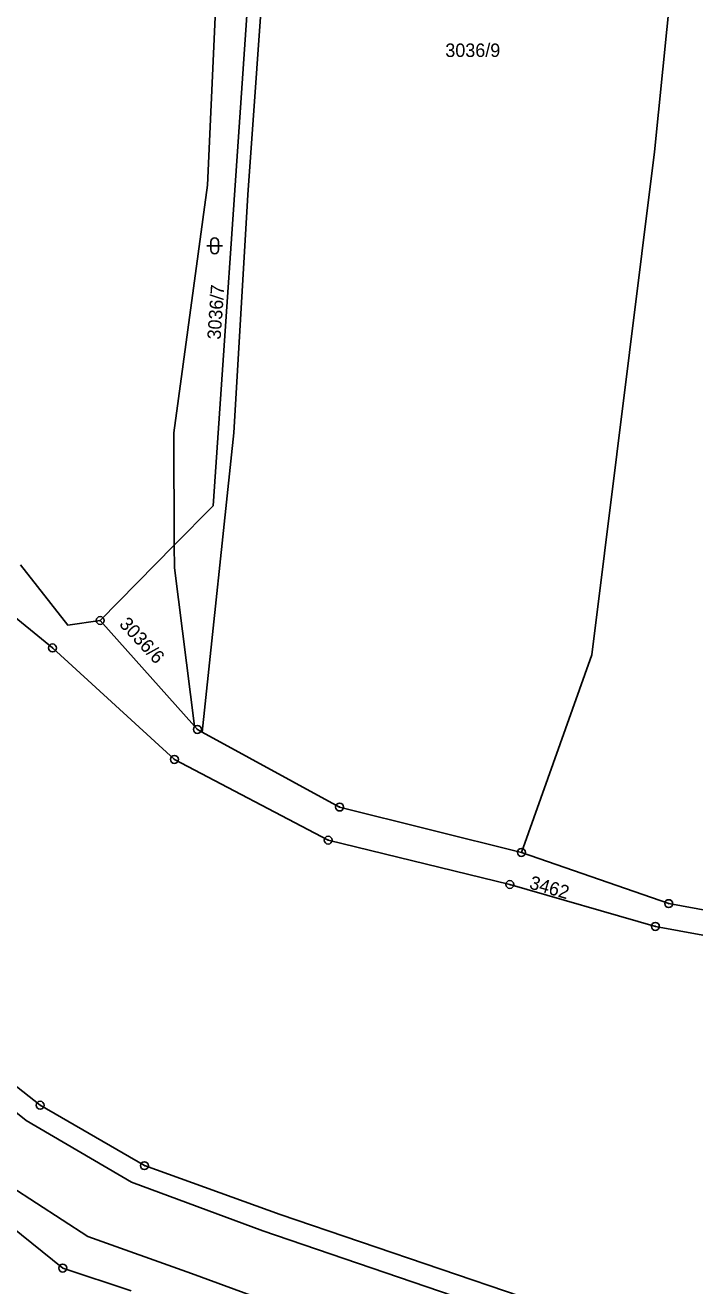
# Model space of a CAD drawing. Extents: x -733394 to -722299, y -1082822 to -1075049.
# Drawn here: x -727245.3 to -727160.6, y -1079608 to -1079448.4 of the extents above; entities that cross this region are included whole.
import ezdxf

# ---------------------------------------------------------------- set-up
doc = ezdxf.new("R2010")
doc.units = 0
for name, color, linetype in [('Hranice parcel', 7, 'Continuous'), ('Parcelní čísla', 7, 'Continuous'), ('Vnitřní kresba', 7, 'Continuous'), ('Značky bodu BP', 7, 'Continuous'), ('Značky kultur', 7, 'Continuous')]:
    doc.layers.add(name, color=color, linetype=linetype)

msp = doc.modelspace()

# ---------------------------------------------------------------- linework, layer by layer
at = {"layer": 'Hranice parcel'}
for p, q in [((-727235.86, -1079523.75), (-727226.47, -1079514.2)), ((-727223.92, -1079537.11), (-727235.86, -1079523.75))]:
    msp.add_line(p, q, dxfattribs=at)
for points in [[(-727226.47, -1079514.2), (-727226.51, -1079500), (-727222.28, -1079468.62), (-727220.82, -1079437.13), (-727219.53, -1079413.56), (-727216.42, -1079383.23), (-727207.97, -1079323.38), (-727199.69, -1079270.5), (-727193.58, -1079231.99), (-727187.82, -1079193.4), (-727189.58, -1079174.63)], [(-727184.18, -1079173.8), (-727191.13, -1079239.72), (-727206.53, -1079325.38), (-727211.96, -1079375.31), (-727213.52, -1079392.35), (-727221.57, -1079509.22), (-727226.47, -1079514.2)], [(-727222.94, -1079537.87), (-727218.94, -1079500), (-727217.18, -1079469.84), (-727214.87, -1079437.8), (-727211.02, -1079414.84), (-727206.14, -1079384.9), (-727203.99, -1079372.23), (-727198.93, -1079336.63)], [(-727156.28, -1079370.98), (-727165.67, -1079464.4), (-727173.6, -1079528.11), (-727182.53, -1079553.12)], [(-727059.33, -1079511.75), (-727067.42, -1079532.05), (-727076.75, -1079550.22), (-727081.67, -1079565.39), (-727097.76, -1079571.41), (-727129.15, -1079569.15), (-727165.57, -1079562.49), (-727183.99, -1079557.18), (-727206.99, -1079551.56), (-727226.46, -1079541.34), (-727241.89, -1079527.22), (-727248.12, -1079522.1), (-727282.75, -1079515.61)], [(-727226.47, -1079514.2), (-727226.46, -1079517.08), (-727223.92, -1079537.11)], [(-727235.86, -1079523.75), (-727239.97, -1079524.33), (-727245.95, -1079516.72)], [(-727222.94, -1079537.87), (-727223.54, -1079537.54), (-727223.92, -1079537.11)], [(-727182.53, -1079553.12), (-727205.55, -1079547.37), (-727222.94, -1079537.87)], [(-727128.55, -1079566.1), (-727163.88, -1079559.6), (-727182.53, -1079553.12)], [(-727279.89, -1079556.22), (-727261.21, -1079571.17), (-727243.45, -1079585.13), (-727230.25, -1079592.78), (-727213.06, -1079598.97), (-727172.4, -1079612.81)], [(-727283.18, -1079571.44), (-727240.59, -1079605.75), (-727231.92, -1079608.61)]]:
    msp.add_lwpolyline(points, dxfattribs=at)
at = {"layer": 'Vnitřní kresba'}
for p, q in [((-727245.24, -1079587.06), (-727262.84, -1079572.93)), ((-727231.9, -1079594.85), (-727245.24, -1079587.06)), ((-727231.9, -1079594.85), (-727215.25, -1079601.02)), ((-727237.41, -1079601.76), (-727247.17, -1079595.41)), ((-727215.25, -1079601.02), (-727160.84, -1079619.59)), ((-727224.29, -1079606.44), (-727237.41, -1079601.76)), ((-727203.75, -1079613.94), (-727224.29, -1079606.44))]:
    msp.add_line(p, q, dxfattribs=at)
at = {"layer": 'Značky bodu BP'}
for centre, radius in [((-727235.86, -1079523.75), 0.5), ((-727235.86, -1079523.75), 0.0303), ((-727241.89, -1079527.22), 0.5), ((-727241.89, -1079527.22), 0.0303), ((-727223.54, -1079537.54), 0.5), ((-727223.54, -1079537.54), 0.0303), ((-727226.46, -1079541.34), 0.5), ((-727226.46, -1079541.34), 0.0303), ((-727205.55, -1079547.37), 0.5), ((-727205.55, -1079547.37), 0.0303), ((-727206.99, -1079551.56), 0.5), ((-727206.99, -1079551.56), 0.0303), ((-727182.53, -1079553.12), 0.5), ((-727182.53, -1079553.12), 0.0303), ((-727183.99, -1079557.18), 0.5), ((-727183.99, -1079557.18), 0.0303), ((-727163.88, -1079559.6), 0.5), ((-727163.88, -1079559.6), 0.0303), ((-727165.57, -1079562.49), 0.5), ((-727165.57, -1079562.49), 0.0303), ((-727243.45, -1079585.13), 0.5), ((-727243.45, -1079585.13), 0.0303), ((-727230.25, -1079592.78), 0.5), ((-727230.25, -1079592.78), 0.0303), ((-727240.59, -1079605.75), 0.5), ((-727240.59, -1079605.75), 0.0303)]:
    msp.add_circle(centre, radius, dxfattribs=at)
at = {"layer": 'Značky kultur'}
for p, q in [((-727222.36, -1079476.3), (-727220.36, -1079476.3)), ((-727221.86, -1079475.8), (-727221.86, -1079476.8)), ((-727220.86, -1079476.8), (-727220.86, -1079475.8))]:
    msp.add_line(p, q, dxfattribs=at)
for centre, start, end in [((-727221.36, -1079475.8), 0, 180), ((-727221.36, -1079476.8), 180, 359.9879)]:
    msp.add_arc(centre, 0.5, start, end, dxfattribs=at)

# ---------------------------------------------------------------- texts
at = {"layer": 'Parcelní čísla'}
msp.add_text('3036/9', height=1.7, dxfattribs=at).set_placement((-727192.16, -1079452.39))
for s, rotation, p in [('3036/7', 86, (-727220.61, -1079488.22)), ('3036/6', 313, (-727233.54, -1079524.29)), ('3462', 344, (-727181.63, -1079557.66))]:
    msp.add_text(s, height=1.7, rotation=rotation, dxfattribs=at).set_placement(p)

doc.saveas('drawing.dxf')
